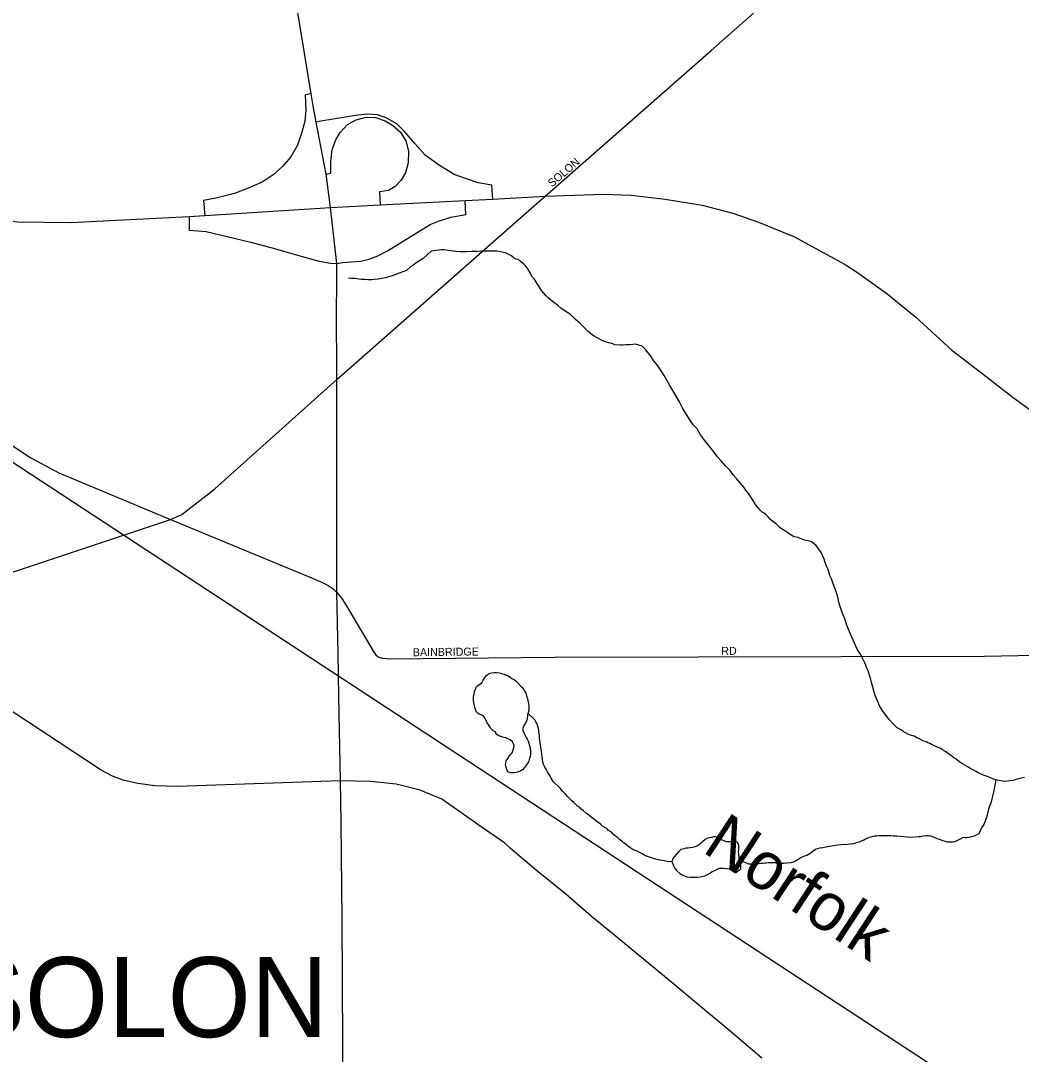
# Model space of a CAD drawing. Extents: x 2010165 to 2382125, y 1060529 to 1407316.
# Drawn here: x 2258152 to 2264407, y 1233189 to 1239647 of the extents above; entities that cross this region are included whole.
import ezdxf

# ---------------------------------------------------------------- set-up
doc = ezdxf.new("R2010")
doc.units = 0
for name, color, linetype in [('GM_X_City_Street', 7, 'Continuous'), ('GM_X_City_Street_Text', 7, 'Continuous'), ('GM_X_Corporation_Text', 7, 'Continuous'), ('GM_X_Interchange_Ramps', 7, 'Continuous'), ('GM_X_Minor_Lake', 7, 'Continuous'), ('GM_X_Minor_River', 7, 'Continuous'), ('GM_X_Rail_Line', 7, 'Continuous'), ('GM_X_Rail_Line_Text', 7, 'Continuous'), ('GM_X_State_Route', 7, 'Continuous'), ('GM_X_US_Route', 7, 'Continuous')]:
    doc.layers.add(name, color=color, linetype=linetype)

msp = doc.modelspace()

# ---------------------------------------------------------------- linework, layer by layer
at = {"layer": 'GM_X_City_Street'}
for points in [[(2261142, 1238297.1), (2261430.3, 1238550.7), (2262467.9, 1239461.3), (2264274.2, 1241055.2), (2264296.1, 1241075.3)], [(2257249.7, 1235918.1), (2259088.6, 1236529.4), (2259160, 1236561.2), (2259365.7, 1236721.4), (2260128.4, 1237405.3), (2261142, 1238297.1)], [(2257946.7, 1237092), (2258216.2, 1236915.1), (2258391.4, 1236821.5), (2259088.6, 1236529.4), (2259980.8, 1236162.1), (2260038.4, 1236137.4), (2260073.4, 1236118.8), (2260105.5, 1236097), (2260128.9, 1236073.2), (2260158.8, 1236036)], [(2260158.8, 1236036), (2260163.4, 1236030.4), (2260203.6, 1235965.8), (2260360.2, 1235700.7), (2260372.9, 1235684.6), (2260387.5, 1235671.2), (2260407.9, 1235664.2), (2260419.3, 1235663.3)], [(2260419.3, 1235663.3), (2260454.1, 1235660.5), (2261491.5, 1235670.4), (2264177.6, 1235676.6), (2264806, 1235687.9), (2269853.7, 1235757.6)]]:
    msp.add_lwpolyline(points, dxfattribs=at)
at = {"layer": 'GM_X_Interchange_Ramps'}
for points in [[(2259967.8, 1239190), (2259931, 1239183.4), (2259934.7, 1239087.3), (2259928.5, 1239018.6), (2259909.8, 1238950.5), (2259883.4, 1238868.2), (2259841.1, 1238796.1), (2259789.9, 1238734.8), (2259729.8, 1238684.2), (2259662.3, 1238638.7), (2259573.7, 1238599.2), (2259488.7, 1238567.8), (2259372.2, 1238537.4), (2259296.1, 1238522.2), (2259304.5, 1238429)], [(2261102.6, 1238532.4), (2261098.1, 1238618), (2261012.3, 1238633.2), (2260938.3, 1238658.3), (2260861.2, 1238686.5), (2260770.9, 1238741.3), (2260680.8, 1238806.8), (2260616.9, 1238880.2), (2260551.6, 1238955), (2260503, 1239002.7), (2260441.1, 1239038.5), (2260382.8, 1239059.2), (2260321.2, 1239062.9), (2260258.8, 1239055.5), (2260027.6, 1239018.2), (2259999.4, 1239013.1)], [(2260060.9, 1238688.5), (2260090.8, 1238693.4), (2260091.1, 1238766), (2260099.7, 1238841.8), (2260121.6, 1238903), (2260148.6, 1238947.8), (2260194.8, 1238997.7), (2260249.1, 1239027), (2260311, 1239044.3), (2260371.1, 1239041.8), (2260430.8, 1239021.2), (2260476.9, 1238994.3), (2260526.7, 1238949.5), (2260560.2, 1238896.8), (2260576.3, 1238830.6), (2260574.5, 1238757.9), (2260556.8, 1238697), (2260529.9, 1238650.8), (2260492.9, 1238611.2), (2260451, 1238585.3), (2260396.2, 1238576.9), (2260399.2, 1238496.9)], [(2260129, 1238128.9), (2260165.3, 1238135.5), (2260216, 1238139.9), (2260277.4, 1238143.3), (2260331.2, 1238155.9), (2260384.6, 1238176.9), (2260445.6, 1238209.4), (2260641.7, 1238330), (2260711.7, 1238374), (2260763.5, 1238394.7), (2260840.5, 1238419.9), (2260933.8, 1238436.2), (2260929.6, 1238523.6)], [(2259204.9, 1238424.2), (2259204.9, 1238338.1), (2259311.3, 1238329.6), (2259590.1, 1238262), (2259738.8, 1238223.2), (2259897.6, 1238177.6), (2260017.5, 1238143.8), (2260088.3, 1238132.5), (2260129, 1238128.9)]]:
    msp.add_lwpolyline(points, dxfattribs=at)
at = {"layer": 'GM_X_Minor_Lake'}
for points in [[(2261002.4, 1235486.3), (2261034.2, 1235509.7), (2261042.1, 1235525.8), (2261054, 1235544), (2261063.9, 1235556.1), (2261075.9, 1235566.2), (2261085.9, 1235570.3), (2261095.9, 1235572.4), (2261111.9, 1235574.5), (2261126, 1235574.6), (2261142.1, 1235572.7), (2261152.1, 1235570.8), (2261164.2, 1235566.8), (2261176.3, 1235562.9), (2261186.4, 1235556.9), (2261198.5, 1235553), (2261210.6, 1235547), (2261222.7, 1235537.1), (2261238.8, 1235529.1), (2261247.2, 1235522.1)], [(2261247.2, 1235522.1), (2261285.4, 1235483.2), (2261297.6, 1235467.2), (2261303.7, 1235455.2), (2261309.8, 1235445.2), (2261314, 1235429.1), (2261318.1, 1235419.1), (2261322.3, 1235399.1), (2261328.6, 1235371), (2261328.7, 1235356.9), (2261328.8, 1235344.8), (2261326.9, 1235330.8), (2261321.1, 1235310.6), (2261319.2, 1235298.6), (2261315.4, 1235274.4), (2261305.5, 1235256.3), (2261295.6, 1235238.1), (2261289.8, 1235216), (2261297.9, 1235202), (2261302.1, 1235189.9), (2261306.2, 1235179.9), (2261312.3, 1235167.9), (2261318.4, 1235157.9), (2261324.5, 1235145.9), (2261328.7, 1235129.8), (2261334.9, 1235111.8), (2261337, 1235097.8), (2261339.2, 1235083.7), (2261339.3, 1235065.6), (2261337.4, 1235049.5), (2261333.5, 1235039.4), (2261327.6, 1235023.3), (2261323.7, 1235011.2), (2261315.8, 1235001.1), (2261309.9, 1234991.1), (2261288, 1234966.8), (2261278, 1234960.7), (2261260, 1234952.6), (2261250, 1234950.5), (2261240, 1234948.4), (2261229.9, 1234948.3), (2261215.9, 1234948.2), (2261197.8, 1234954.1), (2261189.6, 1234974.2), (2261185.4, 1234988.2), (2261183.3, 1234998.3), (2261185.2, 1235010.3), (2261187.1, 1235022.4), (2261197, 1235036.5), (2261203, 1235046.6), (2261212.9, 1235060.8), (2261224.8, 1235072.9), (2261228.7, 1235085), (2261234.6, 1235105.1), (2261236.5, 1235115.2), (2261232.3, 1235129.2), (2261226.2, 1235141.2), (2261212.1, 1235153.2), (2261183.8, 1235165.1), (2261165.7, 1235171), (2261153.6, 1235174.9), (2261141.6, 1235178.8), (2261125.4, 1235188.8), (2261119.3, 1235202.8), (2261105.1, 1235210.7), (2261091, 1235224.7), (2261082.8, 1235238.7), (2261076.7, 1235248.7), (2261066.5, 1235262.7), (2261062.4, 1235274.8), (2261054.2, 1235290.8), (2261040.1, 1235304.8), (2261023.9, 1235312.7), (2261011.8, 1235318.6), (2261001.7, 1235328.6), (2260997.6, 1235338.6), (2260993.5, 1235348.6), (2260989.3, 1235368.7), (2260985.1, 1235384.8), (2260983, 1235398.8)], [(2260983, 1235398.8), (2260982.9, 1235412.9), (2260982.8, 1235426.9), (2260986.7, 1235439), (2260988.5, 1235455.1), (2260994.4, 1235469.2), (2261000.4, 1235481.3), (2261002.4, 1235486.3)], [(2262641.8, 1234437.3), (2262639.6, 1234457.3), (2262641.5, 1234467.4), (2262641.4, 1234477.4), (2262641.3, 1234493.5), (2262635.1, 1234509.6), (2262623, 1234517.5), (2262613, 1234519.5), (2262600.9, 1234517.4), (2262588.9, 1234517.3), (2262576.8, 1234517.2), (2262564.8, 1234517.1), (2262528.5, 1234531), (2262518.5, 1234534.9), (2262502.3, 1234544.8), (2262492.3, 1234546.8), (2262482.2, 1234546.7), (2262472.2, 1234542.6), (2262456.2, 1234540.5), (2262446.2, 1234538.4), (2262430.2, 1234530.3), (2262414.2, 1234516.1), (2262404.3, 1234508), (2262394.3, 1234499.9), (2262382.3, 1234491.8), (2262366.3, 1234485.7), (2262352.3, 1234481.6), (2262336.3, 1234479.4), (2262322.2, 1234477.3), (2262310.2, 1234477.3), (2262300.2, 1234473.2), (2262288.2, 1234471.1), (2262278.1, 1234469), (2262266.2, 1234456.9), (2262252.3, 1234438.7), (2262236.4, 1234422.5), (2262228.4, 1234412.4), (2262222.6, 1234392.3), (2262228.8, 1234378.3), (2262234.9, 1234362.2), (2262243.1, 1234348.2), (2262253.2, 1234334.2), (2262271.4, 1234318.2), (2262283.5, 1234312.3), (2262295.6, 1234306.4), (2262315.8, 1234298.4), (2262335.9, 1234294.6), (2262362, 1234294.7), (2262382.1, 1234294.9), (2262400.1, 1234297), (2262416.2, 1234301.1), (2262428.2, 1234303.2), (2262462.1, 1234321.5), (2262474.1, 1234331.7), (2262490.1, 1234337.8), (2262506.1, 1234345.9), (2262520.1, 1234352.1), (2262530.1, 1234352.1), (2262546.2, 1234352.2), (2262562.3, 1234350.3), (2262580.3, 1234348.4), (2262590.4, 1234344.5), (2262600.5, 1234336.5), (2262610.6, 1234332.6), (2262626.7, 1234324.6), (2262638.7, 1234336.8), (2262652.6, 1234346.9), (2262654.5, 1234365), (2262652.4, 1234377.1), (2262650.2, 1234391.1), (2262644.1, 1234409.1), (2262644, 1234419.2), (2262641.8, 1234437.3)]]:
    msp.add_lwpolyline(points, dxfattribs=at)
at = {"layer": 'GM_X_Minor_River'}
for points in [[(2262191.9, 1237400.3), (2262173.5, 1237430.3), (2262151.1, 1237464.3), (2262134.8, 1237490.3), (2262120.6, 1237508.3), (2262108.4, 1237524.3), (2262098.3, 1237540.3), (2262084.1, 1237558.3), (2262071.9, 1237574.3), (2262061.7, 1237588.3), (2262051.6, 1237598.3), (2262037.4, 1237612.2), (2262015.2, 1237620.1), (2261995.1, 1237626), (2261979.1, 1237623.9), (2261959, 1237621.8), (2261934.9, 1237621.6), (2261914.9, 1237619.5), (2261898.8, 1237619.4), (2261866.7, 1237621.2), (2261854.6, 1237627.1), (2261840.5, 1237631), (2261826.4, 1237634.9), (2261808.3, 1237640.9), (2261796.2, 1237644.8), (2261782.1, 1237650.7), (2261768, 1237658.7), (2261751.8, 1237666.6), (2261737.7, 1237676.6), (2261725.6, 1237682.5), (2261711.4, 1237694.5), (2261697.3, 1237706.4), (2261687.1, 1237716.4), (2261675, 1237730.4), (2261658.8, 1237744.4), (2261646.6, 1237756.3), (2261632.5, 1237768.3), (2261620.3, 1237780.3), (2261604.1, 1237796.2), (2261585.9, 1237812.2), (2261561.7, 1237828.1), (2261529.4, 1237850), (2261507.1, 1237870), (2261484.9, 1237885.9), (2261464.7, 1237901.8), (2261448.5, 1237915.8), (2261434.3, 1237929.8), (2261420.1, 1237945.7), (2261407.9, 1237961.7), (2261395.7, 1237981.7), (2261383.5, 1237999.8), (2261371.3, 1238017.8), (2261361.1, 1238033.8), (2261349, 1238045.7), (2261340.8, 1238061.8), (2261336.7, 1238073.8), (2261328.5, 1238085.8), (2261318.3, 1238101.8), (2261308.2, 1238115.8), (2261298, 1238125.8), (2261273.8, 1238143.7), (2261263.7, 1238153.7), (2261249.6, 1238157.6), (2261235.5, 1238165.6), (2261219.3, 1238177.5), (2261199.1, 1238187.4), (2261183, 1238195.3), (2261170.9, 1238199.3), (2261150.8, 1238203.2), (2261128.7, 1238207), (2261102.6, 1238206.9), (2261078.5, 1238206.7), (2261054.4, 1238206.5), (2261032.3, 1238206.4), (2261004.3, 1238204.2), (2260974.1, 1238204), (2260938, 1238201.7), (2260899.9, 1238201.5), (2260871.7, 1238205.3), (2260843.6, 1238209.1), (2260825.5, 1238211), (2260811.4, 1238213), (2260797.4, 1238214.9), (2260783.3, 1238214.8), (2260767.3, 1238212.7), (2260749.2, 1238210.5), (2260731.2, 1238208.4), (2260717.1, 1238206.3), (2260667.4, 1238159.8), (2260625.4, 1238133.3), (2260603.5, 1238117.1), (2260589.5, 1238109), (2260563.6, 1238086.7), (2260517.6, 1238068.3), (2260491.6, 1238058.1), (2260473.6, 1238052), (2260459.6, 1238047.8), (2260445.6, 1238043.7), (2260433.5, 1238039.6), (2260409.5, 1238035.5), (2260387.5, 1238031.3)], [(2260387.5, 1238031.3), (2260361.4, 1238029.1), (2260347.3, 1238027), (2260335.3, 1238026.9), (2260323.2, 1238026.8), (2260305.2, 1238028.7), (2260295.1, 1238028.7), (2260283.1, 1238030.6), (2260267, 1238032.5), (2260242.9, 1238036.4), (2260220.8, 1238036.2), (2260208.7, 1238038.1), (2260202.7, 1238038.1), (2260202.7, 1238036.1)], [(2263579.9, 1235281.4), (2263559.6, 1235307.4), (2263537.2, 1235339.4), (2263523, 1235361.4), (2263496.3, 1235425.6), (2263488, 1235451.6), (2263477.7, 1235481.7), (2263469.4, 1235511.8), (2263463.2, 1235539.9), (2263454.9, 1235563.9), (2263448.7, 1235584), (2263442.6, 1235598), (2263438.5, 1235608), (2263434.3, 1235620.1), (2263428.2, 1235634.1), (2263420, 1235652.1), (2263409.8, 1235672.2), (2263397.5, 1235694.2), (2263383.3, 1235716.2), (2263371, 1235742.2), (2263358.7, 1235772.3), (2263344.4, 1235798.3), (2263332.1, 1235828.4), (2263315.7, 1235870.5), (2263303.3, 1235910.6), (2263286.9, 1235948.7), (2263276.6, 1235980.7), (2263268.3, 1236004.8), (2263264.1, 1236024.9), (2263259.9, 1236044.9), (2263253.7, 1236065), (2263247.5, 1236085), (2263239.3, 1236107.1), (2263231.1, 1236129.1), (2263220.8, 1236159.2), (2263210.5, 1236181.2), (2263204.3, 1236203.3), (2263198.1, 1236221.3), (2263189.9, 1236239.4), (2263183.8, 1236255.4), (2263177.6, 1236267.4), (2263173.5, 1236281.5), (2263167.3, 1236297.5), (2263161.2, 1236311.5), (2263155.1, 1236323.6), (2263146.9, 1236335.6), (2263136.8, 1236349.6), (2263130.6, 1236359.6), (2263122.5, 1236369.6), (2263108.4, 1236379.5), (2263102.3, 1236389.5), (2263090.2, 1236393.4), (2263074.1, 1236397.4), (2263052, 1236401.2), (2263029.8, 1236409.1), (2263009.7, 1236417), (2262991.5, 1236422.9), (2262979.5, 1236426.9), (2262961.3, 1236436.8), (2262947.2, 1236446.8), (2262929, 1236458.7), (2262918.9, 1236464.7), (2262906.8, 1236472.6), (2262896.7, 1236480.6), (2262884.5, 1236492.6), (2262872.4, 1236504.5), (2262856.2, 1236516.5), (2262840, 1236530.4), (2262823.8, 1236546.4), (2262807.6, 1236564.4), (2262787.4, 1236576.3), (2262775.3, 1236588.3), (2262742.8, 1236626.2), (2262732.6, 1236644.3), (2262718.3, 1236668.3), (2262702.1, 1236692.3), (2262685.8, 1236714.3), (2262669.6, 1236734.3), (2262651.3, 1236756.3), (2262626.9, 1236786.2), (2262606.7, 1236810.2), (2262584.3, 1236838.2), (2262558, 1236866.2), (2262531.6, 1236896.1), (2262507.3, 1236922.1), (2262484.9, 1236952.1), (2262462.6, 1236982.1), (2262440.3, 1237008.1), (2262420, 1237034), (2262401.7, 1237060.1), (2262381.3, 1237096.1), (2262354.9, 1237122), (2262338.7, 1237146), (2262324.4, 1237170.1), (2262308.1, 1237196.1), (2262289.8, 1237228.1), (2262271.4, 1237262.1), (2262249, 1237300.2), (2262228.6, 1237336.2), (2262210.2, 1237368.2), (2262191.9, 1237400.3)], [(2262222.6, 1234394.3), (2262220.6, 1234392.3), (2262222.6, 1234394.3), (2262210.6, 1234392.2), (2262192.5, 1234394.1), (2262174.4, 1234398), (2262150.2, 1234401.8), (2262136.2, 1234403.8), (2262122.1, 1234407.7), (2262106, 1234411.6), (2262091.9, 1234417.5), (2262075.8, 1234423.4), (2262057.7, 1234429.4), (2262041.5, 1234439.3), (2262023.4, 1234447.2), (2262005.2, 1234457.1), (2261987.1, 1234465.1), (2261968.9, 1234475), (2261956.8, 1234482.9), (2261946.7, 1234488.9), (2261930.5, 1234502.9), (2261920.4, 1234510.8), (2261910.3, 1234520.8), (2261896.1, 1234530.8), (2261882, 1234542.7), (2261869.9, 1234552.7), (2261857.7, 1234562.7), (2261845.5, 1234576.7), (2261827.4, 1234586.6), (2261817.3, 1234596.6), (2261803.1, 1234606.5), (2261789, 1234614.5), (2261776.8, 1234626.4), (2261762.7, 1234636.4), (2261746.5, 1234648.3), (2261732.4, 1234660.3), (2261718.2, 1234670.3), (2261704.1, 1234682.2), (2261689.9, 1234694.2), (2261669.7, 1234710.1), (2261655.6, 1234720.1), (2261645.4, 1234732.1), (2261633.3, 1234740), (2261621.1, 1234752), (2261609, 1234762), (2261596.9, 1234771.9), (2261586.8, 1234781.9), (2261572.6, 1234797.9), (2261558.4, 1234813.9), (2261540.2, 1234829.8), (2261523.9, 1234851.8), (2261481.4, 1234893.7), (2261475.3, 1234903.8), (2261469.1, 1234913.8), (2261461, 1234925.8), (2261454.9, 1234937.8), (2261444.7, 1234953.8), (2261436.5, 1234969.8), (2261428.4, 1234983.8), (2261422.2, 1234995.8), (2261416.1, 1235013.9), (2261413.9, 1235031.9), (2261411.7, 1235048), (2261409.6, 1235064.1), (2261407.4, 1235080.1), (2261405.3, 1235096.2), (2261403.2, 1235108.2), (2261401, 1235122.3), (2261398.9, 1235136.3), (2261396.8, 1235150.4), (2261394.6, 1235164.4), (2261394.5, 1235180.5), (2261392.4, 1235190.6), (2261390.3, 1235204.6), (2261390.2, 1235214.6), (2261388.1, 1235224.7), (2261381.9, 1235242.7), (2261379.8, 1235252.8), (2261371.7, 1235266.8), (2261365.5, 1235278.8), (2261323.5, 1235319)], [(2264426.4, 1234917.3), (2264406.3, 1234913.1), (2264388.3, 1234909), (2264378.3, 1234906.9), (2264368.3, 1234902.8), (2264354.2, 1234898.7), (2264332.2, 1234896.6), (2264318.1, 1234894.5), (2264304.1, 1234892.4), (2264255.8, 1234902.1), (2264245.8, 1234904), (2264229.7, 1234910), (2264213.5, 1234915.9), (2264195.4, 1234923.8), (2264175.3, 1234931.7), (2264155.1, 1234939.6), (2264137, 1234947.5), (2264120.8, 1234957.5), (2264102.7, 1234965.4), (2264084.5, 1234977.3), (2264068.4, 1234987.3), (2264054.2, 1234995.2), (2264040.1, 1235003.1), (2264028, 1235009.1), (2264011.8, 1235023.1), (2263999.7, 1235033), (2263985.6, 1235041), (2263973.4, 1235050.9), (2263957.3, 1235062.9), (2263943.1, 1235072.8), (2263929, 1235082.8), (2263914.9, 1235090.7), (2263902.7, 1235098.7), (2263886.6, 1235106.6), (2263872.5, 1235112.6), (2263858.4, 1235118.5), (2263846.3, 1235124.4), (2263834.2, 1235130.4), (2263822.1, 1235134.3), (2263812, 1235140.3), (2263797.9, 1235146.2), (2263785.8, 1235152.2), (2263769.7, 1235160.1), (2263753.6, 1235166), (2263737.4, 1235176), (2263713.3, 1235181.8), (2263697.1, 1235189.8), (2263683, 1235197.7), (2263668.9, 1235205.7), (2263656.8, 1235213.6), (2263642.7, 1235221.6), (2263630.6, 1235229.5), (2263616.4, 1235243.5), (2263600.2, 1235259.5), (2263579.9, 1235281.4)], [(2264246.7, 1234903.9), (2264234.3, 1234837.6), (2264217, 1234757.2), (2264207.1, 1234739), (2264201.2, 1234720.9), (2264189.7, 1234668.6), (2264172, 1234624.2), (2264158.1, 1234604), (2264150.2, 1234585.9), (2264140.4, 1234565.7), (2264116.4, 1234553.5), (2264088.4, 1234545.3), (2264068.3, 1234541.2), (2264054.3, 1234541.1), (2264044.2, 1234543), (2264020.2, 1234530.8), (2264000.2, 1234520.6), (2263986.2, 1234516.5), (2263976.2, 1234514.4), (2263956.1, 1234514.3), (2263946.1, 1234514.2), (2263932, 1234518.1), (2263917.9, 1234522.1), (2263895.8, 1234530), (2263881.6, 1234535.9), (2263871.6, 1234539.9), (2263853.4, 1234547.8), (2263841.4, 1234551.7), (2263827.3, 1234553.6), (2263809.2, 1234553.5), (2263791.2, 1234551.4), (2263777.1, 1234547.3), (2263767.1, 1234547.2), (2263715, 1234542.8), (2263694.9, 1234544.7), (2263670.7, 1234546.6), (2263650.6, 1234550.4), (2263628.5, 1234552.3), (2263608.5, 1234552.2), (2263590.4, 1234554.1), (2263572.3, 1234553.9), (2263558.3, 1234553.8), (2263546.2, 1234553.8), (2263530.1, 1234553.7), (2263516.1, 1234553.6), (2263504.1, 1234551.5), (2263490, 1234551.4), (2263478, 1234549.3), (2263466, 1234545.2), (2263454, 1234543.1), (2263442, 1234537), (2263432, 1234532.9), (2263422, 1234526.8), (2263410, 1234522.7), (2263394, 1234514.6), (2263375.9, 1234510.4), (2263357.9, 1234504.3), (2263337.9, 1234502.2), (2263319.8, 1234500), (2263283.7, 1234497.8), (2263257.6, 1234495.6), (2263233.6, 1234491.4), (2263209.5, 1234487.2), (2263185.5, 1234483.1), (2263165.4, 1234478.9), (2263145.4, 1234476.8), (2263131.3, 1234472.7), (2263119.3, 1234468.6), (2263105.4, 1234458.4), (2263087.4, 1234444.2), (2263065.5, 1234432), (2263045.4, 1234423.9), (2263027.5, 1234415.7), (2263015.5, 1234407.6), (2263003.5, 1234401.5), (2262993.5, 1234393.4), (2262965.5, 1234385.1), (2262941.4, 1234383), (2262921.4, 1234380.8), (2262903.3, 1234380.7), (2262875.2, 1234384.6), (2262849, 1234384.4), (2262825, 1234384.2), (2262812.9, 1234384.1), (2262800.9, 1234382.1), (2262788.8, 1234382), (2262778.8, 1234381.9), (2262766.8, 1234379.8), (2262744.7, 1234379.7), (2262720.6, 1234377.5), (2262702.6, 1234377.4), (2262646.4, 1234402.3)]]:
    msp.add_lwpolyline(points, dxfattribs=at)
at = {"layer": 'GM_X_Rail_Line'}
msp.add_lwpolyline([(2257884.1, 1237029.3), (2262199.5, 1234202.2), (2264811.7, 1232490), (2265699.2, 1231908.5), (2269376, 1229498.1), (2272857.4, 1227215.5)], dxfattribs=at)
at = {"layer": 'GM_X_State_Route'}
for points in [[(2259925.9, 1239444), (2259867.3, 1239799.7)], [(2260089.6, 1238479.1), (2260089.6, 1238479.1), (2260060.9, 1238688.5), (2259999.4, 1239013.1), (2259980.1, 1239115), (2259967.8, 1239190), (2259925.9, 1239444)], [(2260128, 1237970), (2260129, 1238128.9), (2260089.6, 1238479.1)], [(2260136.4, 1235692.1), (2260128.9, 1236073.2), (2260128.4, 1237405.3), (2260127.3, 1237863.1), (2260128, 1237970)], [(2260152.1, 1234897.7), (2259131.6, 1234861.6), (2258991.2, 1234866.4), (2258885.6, 1234881.1), (2258793.4, 1234901.8), (2258726.3, 1234926.8), (2258655.8, 1234963.2), (2258386.2, 1235141.7), (2257358.4, 1235818.7), (2257258, 1235910.5)], [(2260141.6, 1235427.3), (2260136.4, 1235692.1)], [(2260152.1, 1234897.7), (2260141.6, 1235427.3)], [(2261036.9, 1234606.4), (2260784.6, 1234782.9), (2260649.7, 1234838.8), (2260499.2, 1234876.1), (2260338.5, 1234893.4), (2260152.1, 1234897.7)], [(2260155.2, 1234634.4), (2260152.1, 1234897.7)], [(2260180.9, 1231738.3), (2260169.4, 1232474.9), (2260162.4, 1234031.5), (2260155.2, 1234634.4)], [(2261208.6, 1234481.1), (2261178.1, 1234507.7), (2261036.9, 1234606.4)], [(2262784.3, 1233165.5), (2262587.3, 1233333), (2262402.5, 1233486.6), (2262211.6, 1233646.1), (2262044.8, 1233783.7), (2261878, 1233921.3), (2261721.2, 1234050.9), (2261560.4, 1234188.5), (2261375.6, 1234338), (2261214.8, 1234475.6), (2261208.6, 1234481.1)]]:
    msp.add_lwpolyline(points, dxfattribs=at)
at = {"layer": 'GM_X_US_Route'}
for points in [[(2252432.8, 1242109.7), (2252572.4, 1241981.3), (2252776.2, 1241811.8), (2253075.6, 1241551.4), (2253892, 1240958.8), (2255052.3, 1240155.9), (2255840.3, 1239595.1), (2256944.4, 1238828), (2257250.6, 1238635.4), (2257539.4, 1238512.7), (2257848.5, 1238426.8), (2258131.9, 1238390.1), (2258464.3, 1238386.5), (2259204.9, 1238424.2), (2259304.5, 1238429), (2260089.6, 1238479.1)], [(2260089.6, 1238479.1), (2260399.2, 1238496.9), (2260929.6, 1238523.6), (2261102.6, 1238532.4), (2261430.3, 1238550.7), (2261795.8, 1238562.1), (2261967.6, 1238556.1), (2262180.8, 1238532.4), (2262411.9, 1238493.9), (2262604.4, 1238443.6), (2262764.4, 1238387.3), (2262989.5, 1238295.5), (2263164.2, 1238200.7), (2263305, 1238123.7), (2263383.4, 1238073.3), (2263565.6, 1237943), (2263744.8, 1237796.4), (2263972.9, 1237589), (2264168.4, 1237437.9), (2264355, 1237292.8), (2264553.4, 1237147.7)]]:
    msp.add_lwpolyline(points, dxfattribs=at)

# ---------------------------------------------------------------- texts
at = {"layer": 'GM_X_City_Street_Text'}
for s, rotation, p in [('SOLON', 40.60026, (2261473.5, 1238603.9)), ('BAINBRIDGE', 0.66582, (2260603.9, 1235675.8)), ('RD', 0.00001, (2262531.3, 1235684.6))]:
    msp.add_text(s, height=50, rotation=rotation, dxfattribs=at).set_placement(p)
at = {"layer": 'GM_X_Corporation_Text'}
msp.add_text('SOLON', height=500, rotation=0.00001, dxfattribs=at).set_placement((2257733.1, 1233296.2))
at = {"layer": 'GM_X_Rail_Line_Text'}
msp.add_text('Norfolk', height=299, rotation=326.71724, dxfattribs=at).set_placement((2262405, 1234458.2))

doc.saveas('drawing.dxf')
